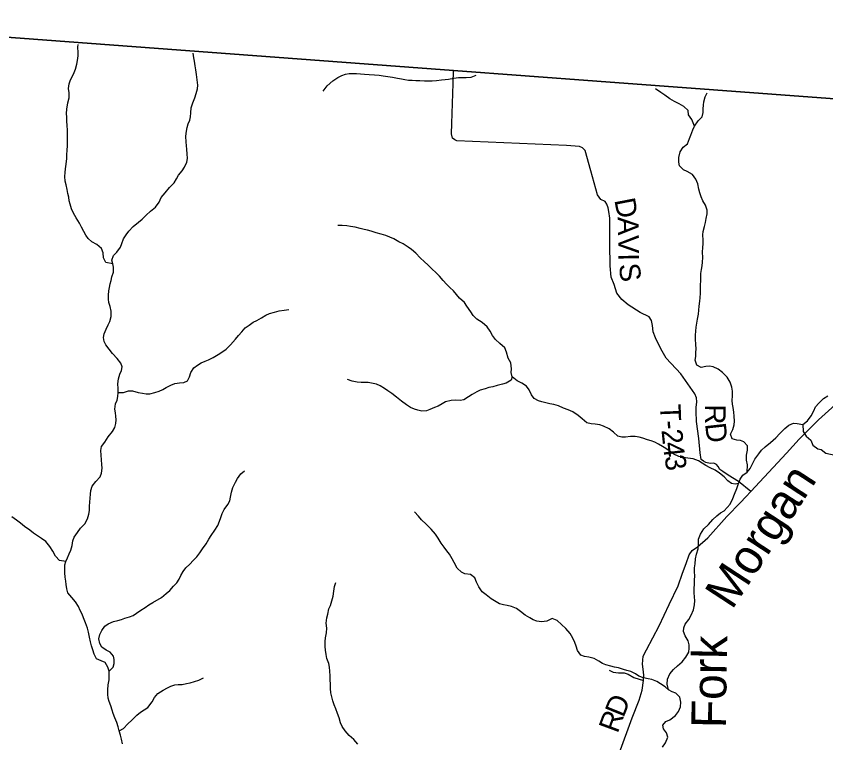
# Model space of a CAD drawing. Extents: x 1578669 to 1989827, y 208020 to 553079.
# Drawn here: x 1766909 to 1778632, y 424448 to 434969 of the extents above; entities that cross this region are included whole.
import ezdxf

# ---------------------------------------------------------------- set-up
doc = ezdxf.new("R2010")
doc.units = 0
for name, color, linetype in [('GM_X_Adjacent_County', 7, 'Continuous'), ('GM_X_County', 7, 'Continuous'), ('GM_X_County_Road', 7, 'Continuous'), ('GM_X_County_Road_Text', 7, 'Continuous'), ('GM_X_Minor_River', 7, 'Continuous'), ('GM_X_Minor_River_Text', 7, 'Continuous'), ('GM_X_Township', 7, 'Continuous'), ('GM_X_Township_Road', 7, 'Continuous'), ('GM_X_Township_Road_Text', 7, 'Continuous')]:
    doc.layers.add(name, color=color, linetype=linetype)

msp = doc.modelspace()

# ---------------------------------------------------------------- linework, layer by layer
at = {"layer": 'GM_X_Adjacent_County'}
msp.add_lwpolyline([(1800878, 431987), (1794614, 432491), (1791350, 432746), (1789278, 432924), (1786579, 433157), (1785697, 433233), (1783984, 433380), (1783631, 433410), (1775316, 434029), (1773240, 434184), (1762690, 434969)], dxfattribs=at)
at = {"layer": 'GM_X_County'}
msp.add_lwpolyline([(1762690, 434969), (1773240, 434184), (1775316, 434029), (1783631, 433410), (1783984, 433380), (1785697, 433233), (1786579, 433157), (1789278, 432924), (1791350, 432746), (1794614, 432491), (1800878, 431987)], dxfattribs=at)
at = {"layer": 'GM_X_County_Road'}
msp.add_lwpolyline([(1775640, 424294), (1775827, 424811), (1775930, 425064), (1775973, 425210), (1775991, 425350), (1775998, 425430), (1775987, 425513), (1775979, 425589), (1775989, 425705), (1776036, 425793), (1776217, 426141), (1776362, 426452), (1776493, 426720), (1776555, 426903), (1776610, 427045), (1776655, 427169), (1776696, 427234), (1776776, 427288), (1776924, 427418), (1777200, 427724), (1777398, 427926), (1777474, 428008), (1777544, 428087), (1778063, 428642), (1778245, 428844), (1778527, 429126), (1778816, 429387)], dxfattribs=at)
at = {"layer": 'GM_X_Minor_River'}
for points in [[(1768306, 431385), (1768208, 431403), (1768172, 431472), (1768168, 431542), (1768146, 431608), (1768076, 431662), (1768002, 431704), (1767952, 431751), (1767916, 431801), (1767886, 431851), (1767856, 431915), (1767825, 431971), (1767779, 432052), (1767741, 432116), (1767709, 432180), (1767689, 432246), (1767677, 432296), (1767669, 432347), (1767659, 432401), (1767647, 432459), (1767631, 432529), (1767619, 432581), (1767611, 432646), (1767616, 432704), (1767624, 432760), (1767634, 432828), (1767642, 432911), (1767644, 432965), (1767646, 433023), (1767650, 433095), (1767652, 433159), (1767650, 433218), (1767650, 433326), (1767646, 433382), (1767642, 433452), (1767642, 433507), (1767638, 433561), (1767640, 433625), (1767658, 433715), (1767674, 433788), (1767674, 433860), (1767668, 433922), (1767676, 433992), (1767694, 434048), (1767722, 434099), (1767750, 434153), (1767770, 434203), (1767788, 434273), (1767796, 434327), (1767804, 434396), (1767804, 434446), (1767801, 434520), (1767807, 434560)], [(1768604, 431923), (1768681, 431987), (1768731, 432031), (1768791, 432088), (1768853, 432148), (1768925, 432202), (1768977, 432276), (1769009, 432343), (1769065, 432413), (1769131, 432487), (1769195, 432559), (1769232, 432613), (1769258, 432666), (1769310, 432730), (1769346, 432782), (1769380, 432858), (1769390, 432908), (1769386, 432975), (1769380, 433037), (1769374, 433097), (1769368, 433147), (1769366, 433232), (1769376, 433306), (1769386, 433356), (1769398, 433412), (1769422, 433464), (1769432, 433514), (1769436, 433571), (1769442, 433641), (1769466, 433717), (1769494, 433787), (1769514, 433848), (1769532, 433916), (1769537, 433970), (1769531, 434048), (1769519, 434125), (1769509, 434193), (1769499, 434251), (1769489, 434317), (1769481, 434367), (1769469, 434432)], [(1771355, 433882), (1771413, 433960), (1771493, 434034), (1771565, 434080), (1771623, 434110), (1771679, 434132), (1771731, 434138), (1771785, 434142), (1771836, 434142), (1771892, 434136), (1771954, 434130), (1772020, 434126), (1772098, 434122), (1772164, 434114), (1772224, 434104), (1772288, 434094), (1772356, 434086), (1772432, 434074), (1772486, 434064), (1772536, 434052), (1772588, 434044), (1772643, 434042), (1772695, 434040), (1772755, 434036), (1772823, 434034), (1772933, 434034), (1772997, 434038), (1773067, 434048), (1773119, 434054), (1773169, 434060), (1773245, 434074), (1773313, 434080), (1773374, 434082), (1773426, 434082), (1773496, 434088), (1773571, 434116)], [(1776728, 433375), (1776690, 433474), (1776645, 433542), (1776638, 433606), (1776577, 433660), (1776509, 433699), (1776439, 433735), (1776373, 433771), (1776301, 433825), (1776245, 433863), (1776166, 433916)], [(1777495, 428369), (1777496, 428474), (1777484, 428543), (1777484, 428611), (1777500, 428687), (1777500, 428749), (1777446, 428806), (1777396, 428824), (1777344, 428830), (1777276, 428852), (1777250, 428916), (1777284, 428986), (1777306, 429052), (1777310, 429105), (1777306, 429177), (1777302, 429235), (1777290, 429303), (1777280, 429353), (1777276, 429404), (1777280, 429472), (1777280, 429540), (1777272, 429596), (1777246, 429671), (1777202, 429745), (1777136, 429811), (1777074, 429859), (1777002, 429893), (1776946, 429901), (1776894, 429897), (1776826, 429881), (1776766, 429917), (1776742, 429988), (1776750, 430044), (1776752, 430100), (1776756, 430152), (1776752, 430214), (1776744, 430291), (1776746, 430349), (1776752, 430411), (1776756, 430469), (1776764, 430524), (1776774, 430582), (1776786, 430656), (1776794, 430712), (1776800, 430770), (1776808, 430843), (1776810, 430893), (1776815, 430957), (1776817, 431023), (1776819, 431078), (1776821, 431140), (1776821, 431194), (1776823, 431246), (1776831, 431300), (1776841, 431356), (1776847, 431407), (1776849, 431475), (1776845, 431555), (1776851, 431619), (1776855, 431672), (1776855, 431728), (1776853, 431802), (1776855, 431852), (1776873, 431926), (1776889, 431983), (1776901, 432041), (1776913, 432109), (1776915, 432163), (1776889, 432231), (1776853, 432298), (1776829, 432352), (1776807, 432414), (1776795, 432464), (1776777, 432541), (1776751, 432611), (1776701, 432675), (1776625, 432719), (1776573, 432743), (1776515, 432801), (1776503, 432858), (1776503, 432924), (1776523, 433004), (1776567, 433072), (1776627, 433121), (1776659, 433197), (1776677, 433247), (1776705, 433325), (1776728, 433375), (1776784, 433456), (1776842, 433514), (1776854, 433574), (1776858, 433628), (1776862, 433680), (1776866, 433731), (1776884, 433803), (1776912, 433859)], [(1768001, 425854), (1767985, 425910), (1767971, 425976), (1767957, 426050), (1767939, 426107), (1767911, 426185), (1767883, 426257), (1767865, 426311), (1767837, 426362), (1767811, 426420), (1767767, 426490), (1767713, 426552), (1767657, 426622), (1767643, 426677), (1767633, 426739), (1767627, 426789), (1767619, 426849), (1767615, 426912), (1767613, 426972), (1767615, 427024), (1767627, 427076), (1767653, 427128), (1767675, 427183), (1767699, 427237), (1767717, 427305), (1767731, 427375), (1767749, 427425), (1767795, 427496), (1767842, 427556), (1767904, 427620), (1767942, 427690), (1767960, 427761), (1767968, 427813), (1767970, 427875), (1767974, 427931), (1767978, 427989), (1767984, 428048), (1767992, 428104), (1768010, 428166), (1768064, 428234), (1768124, 428300), (1768146, 428355), (1768152, 428423), (1768148, 428479), (1768144, 428547), (1768138, 428612), (1768136, 428680), (1768146, 428740), (1768191, 428804), (1768241, 428877), (1768303, 428955), (1768337, 429015), (1768353, 429071), (1768357, 429123), (1768353, 429178), (1768345, 429228), (1768339, 429278), (1768347, 429356), (1768369, 429412), (1768381, 429463), (1768385, 429519), (1768387, 429579), (1768383, 429647), (1768389, 429719), (1768411, 429784), (1768433, 429838), (1768441, 429892), (1768423, 429946), (1768371, 430011), (1768305, 430087), (1768255, 430149), (1768207, 430211), (1768183, 430261), (1768171, 430318), (1768185, 430370), (1768211, 430436), (1768243, 430500), (1768263, 430550), (1768283, 430621), (1768284, 430697), (1768268, 430767), (1768252, 430823), (1768246, 430874), (1768244, 430930), (1768252, 430992), (1768260, 431042), (1768270, 431094), (1768282, 431144), (1768294, 431197), (1768318, 431261), (1768320, 431335), (1768306, 431385), (1768296, 431439), (1768316, 431504), (1768368, 431552), (1768418, 431624), (1768438, 431676), (1768464, 431745), (1768500, 431805), (1768542, 431857), (1768604, 431923)], [(1771698, 431933), (1771628, 431939), (1771568, 431941)], [(1777366, 428202), (1777318, 428195), (1777268, 428201), (1777212, 428242), (1777162, 428300), (1777090, 428354), (1777028, 428398), (1776959, 428428), (1776893, 428462), (1776839, 428496), (1776789, 428531), (1776711, 428559), (1776635, 428571), (1776571, 428579), (1776503, 428595), (1776433, 428629), (1776379, 428667), (1776315, 428709), (1776265, 428739), (1776209, 428773), (1776155, 428800), (1776101, 428822), (1776051, 428836), (1775984, 428858), (1775928, 428874), (1775872, 428884), (1775802, 428884), (1775730, 428876), (1775680, 428876), (1775622, 428890), (1775558, 428948), (1775494, 428994), (1775412, 429034), (1775358, 429053), (1775294, 429063), (1775234, 429069), (1775169, 429083), (1775103, 429139), (1775047, 429187), (1774967, 429241), (1774899, 429271), (1774835, 429295), (1774761, 429328), (1774693, 429348), (1774635, 429358), (1774577, 429370), (1774521, 429384), (1774471, 429398), (1774407, 429436), (1774371, 429486), (1774337, 429558), (1774299, 429611), (1774229, 429655), (1774163, 429689), (1774090, 429749), (1774074, 429811), (1774082, 429865), (1774073, 429950), (1774033, 430020), (1774007, 430104), (1773985, 430167), (1773914, 430229), (1773850, 430289), (1773804, 430347), (1773770, 430407), (1773726, 430470), (1773658, 430536), (1773578, 430584), (1773526, 430634), (1773494, 430690), (1773436, 430773), (1773398, 430823), (1773330, 430885), (1773284, 430939), (1773242, 430993), (1773188, 431042), (1773138, 431090), (1773092, 431144), (1773036, 431204), (1772988, 431254), (1772928, 431311), (1772870, 431369), (1772820, 431413), (1772756, 431473), (1772694, 431539), (1772635, 431590), (1772583, 431626), (1772513, 431672), (1772451, 431704), (1772375, 431744), (1772319, 431770), (1772259, 431794), (1772193, 431812), (1772121, 431832), (1772051, 431855), (1771995, 431869), (1771945, 431881), (1771889, 431897), (1771815, 431913), (1771750, 431925), (1771698, 431933)], [(1768385, 429519), (1768463, 429519), (1768535, 429547), (1768595, 429543), (1768676, 429523), (1768740, 429513), (1768792, 429503), (1768844, 429501), (1768916, 429519), (1768978, 429539), (1769030, 429563), (1769080, 429593), (1769146, 429627), (1769206, 429651), (1769274, 429663), (1769338, 429665), (1769388, 429691), (1769419, 429749), (1769437, 429808), (1769481, 429876), (1769535, 429916), (1769589, 429948), (1769645, 429974), (1769695, 429996), (1769761, 430028), (1769831, 430069), (1769887, 430103), (1769951, 430149), (1770010, 430209), (1770082, 430293), (1770130, 430345), (1770174, 430400), (1770226, 430456), (1770280, 430496), (1770340, 430538), (1770392, 430564), (1770460, 430604), (1770524, 430640), (1770578, 430665), (1770651, 430685), (1770717, 430701), (1770787, 430713), (1770857, 430721)], [(1774090, 429749), (1774076, 429699), (1774002, 429657), (1773952, 429639), (1773874, 429623), (1773808, 429605), (1773750, 429591), (1773698, 429576), (1773628, 429554), (1773578, 429532), (1773510, 429494), (1773460, 429456), (1773389, 429414), (1773335, 429406), (1773269, 429410), (1773207, 429404), (1773125, 429384), (1773075, 429358), (1773017, 429324), (1772965, 429302), (1772899, 429273), (1772849, 429257), (1772781, 429251), (1772726, 429263), (1772676, 429280), (1772620, 429304), (1772562, 429340), (1772486, 429396), (1772416, 429452), (1772348, 429504), (1772292, 429546), (1772240, 429581), (1772178, 429619), (1772128, 429641), (1772076, 429653), (1772004, 429665), (1771954, 429667), (1771902, 429665), (1771846, 429671), (1771775, 429687), (1771707, 429709)], [(1778368, 429109), (1778418, 429185), (1778459, 429257), (1778483, 429313), (1778529, 429367), (1778597, 429432), (1778659, 429474)], [(1776265, 424383), (1776311, 424450), (1776342, 424528), (1776324, 424593), (1776281, 424651), (1776271, 424705), (1776317, 424759), (1776371, 424783), (1776455, 424844), (1776498, 424900), (1776526, 424968), (1776530, 425036), (1776517, 425108), (1776459, 425165), (1776406, 425185), (1776352, 425215), (1776334, 425296), (1776339, 425370), (1776373, 425446), (1776428, 425511), (1776484, 425563), (1776554, 425619), (1776606, 425689), (1776647, 425760), (1776653, 425819), (1776651, 425869), (1776638, 425925), (1776596, 425999), (1776571, 426061), (1776577, 426114), (1776597, 426165), (1776648, 426235), (1776680, 426295), (1776718, 426375), (1776731, 426445), (1776735, 426507), (1776729, 426557), (1776726, 426625), (1776726, 426688), (1776728, 426742), (1776731, 426802), (1776733, 426868), (1776732, 426922), (1776732, 426984), (1776738, 427040), (1776747, 427110), (1776759, 427178), (1776781, 427258), (1776788, 427324), (1776788, 427396), (1776817, 427470), (1776867, 427548), (1776931, 427610), (1776998, 427683), (1777054, 427737), (1777106, 427779), (1777162, 427807), (1777245, 427904), (1777283, 427986), (1777309, 428048), (1777342, 428130), (1777366, 428202), (1777390, 428268), (1777431, 428322), (1777495, 428369), (1777537, 428421), (1777570, 428489), (1777606, 428555), (1777662, 428631), (1777700, 428685), (1777753, 428736), (1777831, 428798), (1777907, 428862), (1777967, 428927), (1778040, 428999), (1778098, 429049), (1778164, 429076), (1778218, 429072), (1778300, 429059), (1778368, 429109)], [(1778300, 429059), (1778305, 428958), (1778347, 428890), (1778414, 428832), (1778446, 428757), (1778514, 428707), (1778564, 428697), (1778630, 428643), (1778766, 428615)], [(1768257, 425486), (1768315, 425542), (1768327, 425595), (1768329, 425653), (1768319, 425703), (1768269, 425761), (1768213, 425791), (1768149, 425834), (1768119, 425888), (1768105, 425954), (1768121, 426016), (1768147, 426076), (1768191, 426137), (1768241, 426173), (1768317, 426203), (1768380, 426219), (1768432, 426235), (1768482, 426251), (1768548, 426271), (1768602, 426293), (1768652, 426325), (1768716, 426367), (1768774, 426406), (1768830, 426444), (1768888, 426482), (1769015, 426552), (1769079, 426608), (1769133, 426654), (1769185, 426715), (1769237, 426767), (1769267, 426817), (1769295, 426871), (1769327, 426929), (1769367, 426980), (1769421, 427036), (1769473, 427086), (1769523, 427142), (1769568, 427200), (1769606, 427257), (1769658, 427331), (1769700, 427397), (1769734, 427451), (1769786, 427526), (1769828, 427596), (1769852, 427656), (1769870, 427712), (1769892, 427768), (1769922, 427827), (1769974, 427899), (1770000, 427953), (1770012, 428005), (1770027, 428077), (1770047, 428146), (1770085, 428222), (1770113, 428276), (1770161, 428344), (1770215, 428387)], [(1776352, 425215), (1776307, 425257), (1776237, 425301), (1776185, 425335), (1776113, 425363), (1776061, 425375), (1775993, 425389), (1775925, 425414), (1775875, 425448), (1775808, 425482), (1775750, 425496), (1775700, 425510), (1775630, 425534), (1775572, 425546), (1775518, 425558), (1775448, 425578), (1775398, 425598), (1775344, 425632), (1775276, 425670), (1775202, 425689), (1775136, 425699), (1775086, 425719), (1775034, 425783), (1775016, 425849), (1774998, 425903), (1774970, 425966), (1774932, 426032), (1774868, 426102), (1774804, 426162), (1774742, 426218), (1774669, 426249), (1774593, 426210), (1774517, 426200), (1774445, 426212), (1774395, 426231), (1774345, 426257), (1774279, 426295), (1774209, 426349), (1774155, 426393), (1774083, 426423), (1774019, 426439), (1773963, 426447), (1773909, 426459), (1773788, 426532), (1773714, 426592), (1773658, 426636), (1773608, 426706), (1773576, 426775), (1773548, 426835), (1773486, 426885), (1773406, 426895), (1773356, 426917), (1773296, 426975), (1773252, 427058), (1773222, 427114), (1773184, 427180), (1773146, 427230), (1773106, 427280), (1773062, 427341), (1773018, 427413), (1772980, 427471), (1772918, 427543), (1772844, 427614), (1772778, 427678), (1772734, 427730), (1772678, 427794)], [(1767627, 427076), (1767535, 427090), (1767477, 427152), (1767441, 427223), (1767397, 427289), (1767339, 427361), (1767273, 427407), (1767219, 427446), (1767159, 427484), (1767105, 427526), (1767031, 427582), (1766972, 427630), (1766912, 427672), (1766844, 427719)], [(1771857, 424430), (1771799, 424494), (1771729, 424553), (1771671, 424623), (1771629, 424683), (1771607, 424739), (1771583, 424808), (1771561, 424872), (1771535, 424942), (1771515, 424996), (1771495, 425054), (1771479, 425115), (1771467, 425173), (1771461, 425235), (1771459, 425303), (1771455, 425356), (1771455, 425416), (1771451, 425484), (1771447, 425546), (1771435, 425598), (1771407, 425669), (1771395, 425727), (1771389, 425791), (1771383, 425843), (1771381, 425914), (1771389, 425968), (1771403, 426040), (1771405, 426108), (1771395, 426179), (1771409, 426257), (1771419, 426313), (1771437, 426387), (1771460, 426439), (1771500, 426572), (1771510, 426642), (1771516, 426710), (1771536, 426771)], [(1768449, 424436), (1768433, 424501), (1768417, 424561), (1768401, 424623), (1768385, 424679), (1768365, 424744), (1768339, 424810), (1768315, 424872), (1768297, 424922), (1768277, 424984), (1768255, 425047), (1768243, 425097), (1768237, 425151), (1768237, 425217), (1768243, 425290), (1768253, 425360), (1768257, 425414), (1768257, 425486), (1768235, 425544), (1768195, 425613), (1768141, 425635), (1768073, 425663), (1768037, 425733), (1768017, 425795), (1768001, 425854)], [(1768401, 424623), (1768461, 424657), (1768525, 424723), (1768583, 424778), (1768655, 424850), (1768707, 424892), (1768763, 424924), (1768815, 424962), (1768878, 425043), (1768912, 425105), (1768962, 425163), (1769038, 425209), (1769098, 425243), (1769150, 425269), (1769204, 425289), (1769256, 425295), (1769312, 425295), (1769376, 425306), (1769428, 425316), (1769493, 425334), (1769553, 425354), (1769623, 425390)]]:
    msp.add_lwpolyline(points, dxfattribs=at)
at = {"layer": 'GM_X_Township'}
msp.add_lwpolyline([(1762690, 434969), (1773240, 434184), (1775316, 434029), (1783631, 433410), (1783984, 433380), (1783641, 431670), (1784886, 427385), (1784874, 427279), (1784544, 424188), (1784475, 423427), (1784458, 423387), (1783165, 420994), (1783395, 420212), (1783542, 419732), (1783621, 419464), (1783614, 419410), (1784100, 417736)], dxfattribs=at)
at = {"layer": 'GM_X_Township_Road'}
for points in [[(1777544, 428087), (1777366, 428231), (1777219, 428325), (1777140, 428376), (1777098, 428408), (1777075, 428451), (1777051, 428477), (1777011, 428497), (1776955, 428492), (1776895, 428505), (1776862, 428525), (1776826, 428552), (1776811, 428646), (1776793, 428853), (1776760, 429103), (1776754, 429246), (1776756, 429304), (1776765, 429384), (1776760, 429444), (1776734, 429502), (1776534, 429791), (1776321, 430016), (1776244, 430151), (1776168, 430310), (1776133, 430401), (1776122, 430491), (1776107, 430564), (1776074, 430614), (1775942, 430678), (1775768, 430788), (1775679, 430869), (1775608, 430958), (1775567, 431083), (1775523, 431191), (1775510, 431356), (1775502, 431668), (1775502, 431847), (1775504, 432047), (1775489, 432140), (1775480, 432194), (1775463, 432247), (1775437, 432287), (1775373, 432313), (1775325, 432381), (1775229, 432728), (1775146, 433025), (1775110, 433061), (1775066, 433081), (1774877, 433095), (1773288, 433163), (1773260, 433177), (1773228, 433204), (1773214, 433267), (1773217, 433418), (1773234, 433995), (1773240, 434184)], [(1775493, 425498), (1775555, 425471), (1775629, 425464), (1775712, 425464), (1775770, 425441), (1775854, 425394), (1775991, 425350)]]:
    msp.add_lwpolyline(points, dxfattribs=at)

# ---------------------------------------------------------------- texts
at = {"layer": 'GM_X_County_Road_Text'}
for s, rotation, p in [('D', 67.9097, (1775701, 424803)), ('R', 69.7048, (1775616, 424575))]:
    msp.add_text(s, height=300, rotation=rotation, dxfattribs=at).set_placement(p)
at = {"layer": 'GM_X_Minor_River_Text'}
for s, rotation, p in [('Morgan', 56.8456, (1777273, 426362)), ('Fork', 89.0485, (1777183, 424658))]:
    msp.add_text(s, height=500, rotation=rotation, dxfattribs=at).set_placement(p)
at = {"layer": 'GM_X_Township_Road_Text'}
for s, rotation, p in [('D', 281.0142, (1775568, 432308)), ('A', 271.5047, (1775617, 432062)), ('V', 270.725, (1775624, 431799)), ('I', 271.0342, (1775627, 431534)), ('S', 277.5734, (1775632, 431373)), ('T', 272.2377, (1776229, 429347)), ('R', 269.7385, (1776882, 429350)), ('-', 275.0938, (1776239, 429106)), ('D', 276.3456, (1776883, 429067)), ('2', 275.9869, (1776251, 428978)), ('4', 276.4689, (1776270, 428792)), ('3', 279.5823, (1776293, 428591))]:
    msp.add_text(s, height=300, rotation=rotation, dxfattribs=at).set_placement(p)

doc.saveas('drawing.dxf')
